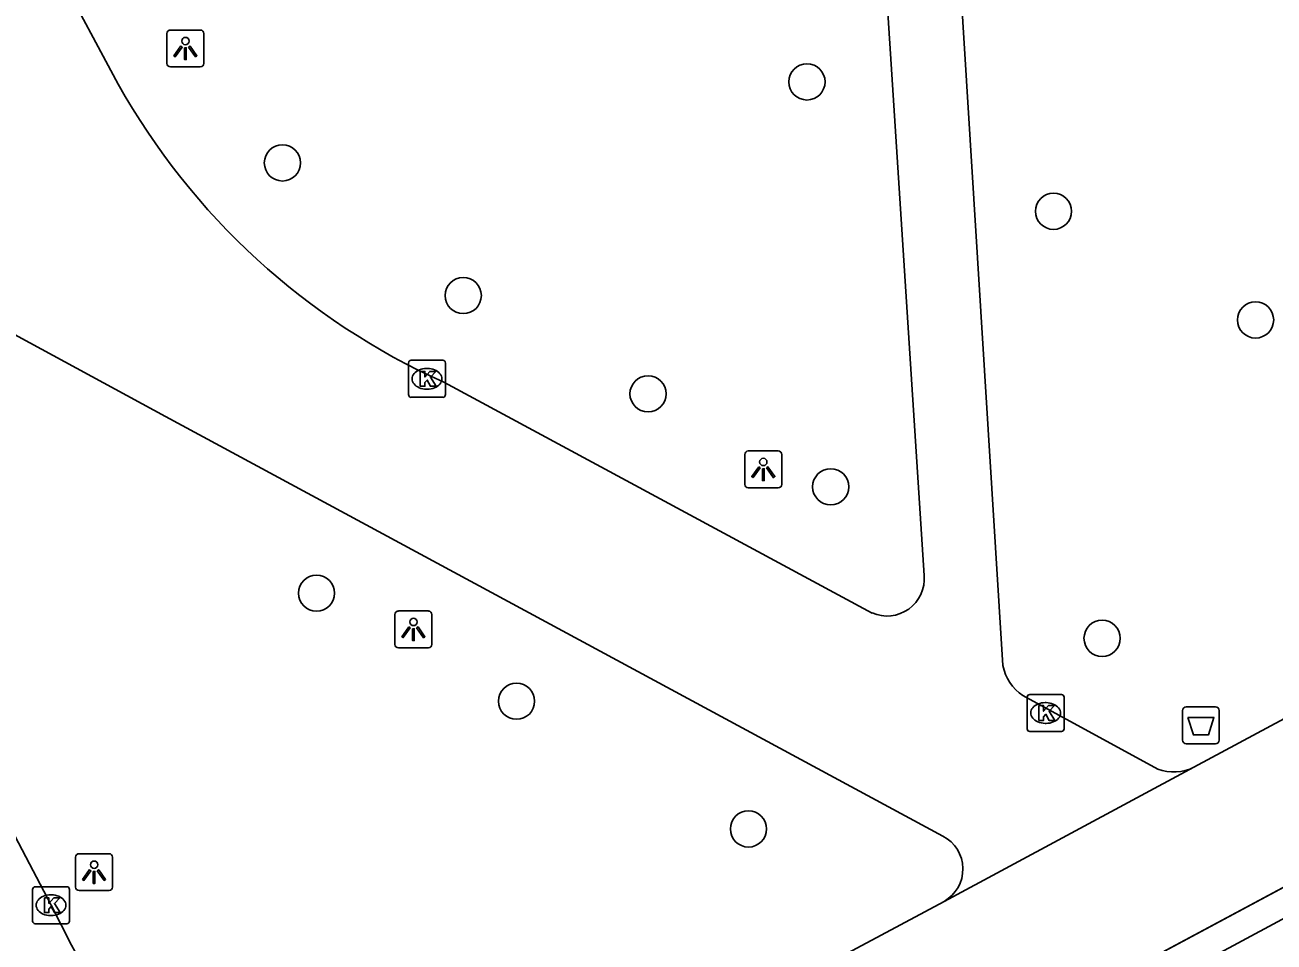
# Model space of a CAD drawing. Extents: x 158797 to 159887, y 384318 to 385255.
# Drawn here: x 159483.81 to 159517.57, y 384343.99 to 384368.78 of the extents above; entities that cross this region are included whole.
import ezdxf

# ---------------------------------------------------------------- set-up
doc = ezdxf.new("R2010")
doc.units = 0
for name, color, linetype in [('IMGEO_Afvalbak', 7, 'Continuous'), ('IMGEO_Boom', 7, 'Continuous'), ('IMGEO_Dek', 7, 'Continuous'), ('IMGEO_Kolk', 7, 'Continuous'), ('IMGEO_Lichtpunt', 7, 'Continuous'), ('IMGEO_Rijbaan_lokaal_gesloten', 7, 'Continuous'), ('IMGEO_Rijbaan_regionaal_gesloten', 7, 'Continuous'), ('IMGEO_Voetgangersgebied_gesloten', 7, 'Continuous')]:
    doc.layers.add(name, color=color, linetype=linetype)

msp = doc.modelspace()

# ---------------------------------------------------------------- linework, layer by layer
at = {"layer": 'IMGEO_Afvalbak'}
for p, q in [((159515.097, 384349.445), (159515.097, 384350.245)), ((159515.097, 384350.245), (159515.097, 384349.445)), ((159515.197, 384350.345), (159515.987, 384350.345)), ((159515.987, 384350.345), (159515.197, 384350.345)), ((159516.087, 384350.245), (159516.087, 384349.445)), ((159516.087, 384349.445), (159516.087, 384350.245)), ((159515.987, 384349.345), (159515.197, 384349.345)), ((159515.197, 384349.345), (159515.987, 384349.345))]:
    msp.add_line(p, q, dxfattribs=at)
msp.add_lwpolyline([(159515.24, 384350.059), (159515.944, 384350.059), (159515.795, 384349.589), (159515.389, 384349.589), (159515.24, 384350.059)], dxfattribs=at)
for centre, start, end in [((159515.197, 384350.245), 90, 180), ((159515.197, 384350.245), 90, 180), ((159515.987, 384350.245), 0, 90), ((159515.987, 384350.245), 360, 90), ((159515.197, 384349.445), 180, 270), ((159515.197, 384349.445), 180, 270), ((159515.987, 384349.445), 270, 0), ((159515.987, 384349.445), 270, 0)]:
    msp.add_arc(centre, 0.1, start, end, dxfattribs=at)
at = {"layer": 'IMGEO_Boom'}
for centre in [(159504.944, 384367.236), (159490.764, 384365.047), (159511.608, 384363.739), (159495.653, 384361.462), (159517.07, 384360.802), (159500.647, 384358.807), (159505.584, 384356.294), (159491.687, 384353.418), (159512.92, 384352.198), (159497.093, 384350.498), (159503.361, 384347.045)]:
    msp.add_circle(centre, 0.489, dxfattribs=at)
at = {"layer": 'IMGEO_Dek'}
msp.add_lwpolyline([(159488.508, 384319.441), (159617.271, 384388.641), (159616.87, 384389.389), (159616.488, 384390.102), (159613.401, 384395.863), (159613.053, 384396.512), (159610.395, 384395.087), (159563.216, 384369.799), (159561.835, 384369.06), (159550.338, 384362.897), (159549.574, 384362.488), (159548.537, 384361.932), (159539.445, 384357.059), (159537.377, 384355.95), (159536.444, 384355.45), (159499.781, 384335.799), (159499.44, 384335.616), (159497.35, 384334.496), (159496.454, 384334.016), (159493.575, 384332.472), (159487.092, 384328.997), (159485.675, 384328.238), (159484.262, 384327.473)], close=True, dxfattribs=at)
at = {"layer": 'IMGEO_Kolk'}
for p, q in [((159494.246, 384359.712), (159495.098, 384359.712)), ((159494.171, 384358.786), (159494.171, 384359.638)), ((159494.659, 384359.492), (159494.684, 384359.492)), ((159495.172, 384359.638), (159495.172, 384358.786)), ((159495.098, 384358.712), (159494.246, 384358.712)), ((159494.682, 384358.932), (159494.657, 384358.932)), ((159510.894, 384349.754), (159510.894, 384350.606)), ((159510.969, 384350.68), (159511.821, 384350.68)), ((159511.895, 384350.606), (159511.895, 384349.754)), ((159511.382, 384350.46), (159511.407, 384350.46)), ((159511.821, 384349.68), (159510.969, 384349.68)), ((159511.405, 384349.9), (159511.38, 384349.9)), ((159484.009, 384344.558), (159484.009, 384345.41)), ((159484.084, 384345.484), (159484.936, 384345.484)), ((159484.497, 384345.264), (159484.522, 384345.264)), ((159485.01, 384345.41), (159485.01, 384344.558)), ((159484.52, 384344.704), (159484.495, 384344.704)), ((159484.936, 384344.484), (159484.084, 384344.484))]:
    msp.add_line(p, q, dxfattribs=at)
for points in [[(159494.246, 384359.712), (159495.098, 384359.712)], [(159494.171, 384358.786), (159494.171, 384359.638)], [(159494.492, 384359.412), (159494.615, 384359.412), (159494.615, 384359.261), (159494.745, 384359.412), (159494.909, 384359.412), (159494.763, 384359.261), (159494.916, 384359.012), (159494.764, 384359.012), (159494.679, 384359.176), (159494.615, 384359.109), (159494.615, 384359.012), (159494.492, 384359.012), (159494.492, 384359.412)], [(159495.172, 384359.638), (159495.172, 384358.786)], [(159495.098, 384358.712), (159494.246, 384358.712)], [(159510.894, 384349.754), (159510.894, 384350.606)], [(159510.969, 384350.68), (159511.821, 384350.68)], [(159511.895, 384350.606), (159511.895, 384349.754)], [(159511.215, 384350.38), (159511.338, 384350.38), (159511.338, 384350.229), (159511.468, 384350.38), (159511.632, 384350.38), (159511.486, 384350.229), (159511.639, 384349.98), (159511.487, 384349.98), (159511.402, 384350.144), (159511.338, 384350.077), (159511.338, 384349.98), (159511.215, 384349.98), (159511.215, 384350.38)], [(159511.821, 384349.68), (159510.969, 384349.68)], [(159484.009, 384344.558), (159484.009, 384345.41)], [(159484.084, 384345.484), (159484.936, 384345.484)], [(159484.33, 384345.184), (159484.453, 384345.184), (159484.453, 384345.033), (159484.583, 384345.184), (159484.747, 384345.184), (159484.601, 384345.033), (159484.754, 384344.784), (159484.602, 384344.784), (159484.517, 384344.948), (159484.453, 384344.881), (159484.453, 384344.784), (159484.33, 384344.784), (159484.33, 384345.184)], [(159485.01, 384345.41), (159485.01, 384344.558)], [(159484.936, 384344.484), (159484.084, 384344.484)]]:
    msp.add_lwpolyline(points, dxfattribs=at)
for centre, start, end in [((159494.248, 384359.636), 91.552, 178.448), ((159494.248, 384359.636), 91.552, 178.448), ((159495.096, 384359.636), 1.552, 88.448), ((159495.096, 384359.636), 1.552, 88.448), ((159494.248, 384358.788), 181.552, 268.448), ((159494.248, 384358.788), 181.552, 268.448), ((159495.096, 384358.788), 271.552, 358.448), ((159495.096, 384358.788), 271.552, 358.448), ((159510.971, 384350.604), 91.552, 178.448), ((159510.971, 384350.604), 91.552, 178.448), ((159511.819, 384350.604), 1.552, 88.448), ((159511.819, 384350.604), 1.552, 88.448), ((159510.971, 384349.756), 181.552, 268.448), ((159510.971, 384349.756), 181.552, 268.448), ((159511.819, 384349.756), 271.552, 358.448), ((159511.819, 384349.756), 271.552, 358.448), ((159484.086, 384345.408), 91.552, 178.448), ((159484.086, 384345.408), 91.552, 178.448), ((159484.934, 384345.408), 1.552, 88.448), ((159484.934, 384345.408), 1.552, 88.448), ((159484.086, 384344.56), 181.552, 268.448), ((159484.086, 384344.56), 181.552, 268.448), ((159484.934, 384344.56), 271.552, 358.448), ((159484.934, 384344.56), 271.552, 358.448)]:
    msp.add_arc(centre, 0.0765, start, end, dxfattribs=at)
for centre, major_axis, ratio, start_param, end_param in [((159494.658, 384359.212), (-0.387, 0.002), 0.722429, 4.712389, 7.853982), ((159494.683, 384359.212), (-0.39, 0.002), 0.717154, 1.570796, 4.712389), ((159511.381, 384350.18), (-0.387, 0.002), 0.722429, 4.712389, 7.853982), ((159511.406, 384350.18), (-0.39, 0.002), 0.717154, 1.570796, 4.712389), ((159484.496, 384344.984), (-0.387, 0.002), 0.722429, 4.712389, 7.853982), ((159484.521, 384344.984), (-0.39, 0.002), 0.717154, 1.570796, 4.712389)]:
    msp.add_ellipse(centre, major_axis=major_axis, ratio=ratio, start_param=start_param, end_param=end_param, dxfattribs=at)
at = {"layer": 'IMGEO_Lichtpunt'}
for p, q in [((159487.643, 384368.544), (159487.643, 384367.737)), ((159487.643, 384368.544), (159487.643, 384367.737)), ((159488.545, 384368.639), (159487.737, 384368.639)), ((159488.545, 384368.639), (159487.737, 384368.639)), ((159488.639, 384367.737), (159488.639, 384368.544)), ((159488.639, 384367.737), (159488.639, 384368.544)), ((159487.737, 384367.643), (159488.545, 384367.643)), ((159487.737, 384367.643), (159488.545, 384367.643)), ((159503.264, 384357.167), (159503.264, 384356.36)), ((159503.264, 384357.167), (159503.264, 384356.36)), ((159504.166, 384357.262), (159503.358, 384357.262)), ((159504.166, 384357.262), (159503.358, 384357.262)), ((159504.26, 384356.36), (159504.26, 384357.167)), ((159504.26, 384356.36), (159504.26, 384357.167)), ((159503.358, 384356.266), (159504.166, 384356.266)), ((159503.358, 384356.266), (159504.166, 384356.266)), ((159493.807, 384352.842), (159493.807, 384352.035)), ((159493.807, 384352.842), (159493.807, 384352.035)), ((159494.709, 384352.937), (159493.901, 384352.937)), ((159494.709, 384352.937), (159493.901, 384352.937)), ((159494.803, 384352.035), (159494.803, 384352.842)), ((159494.803, 384352.035), (159494.803, 384352.842)), ((159493.901, 384351.941), (159494.709, 384351.941)), ((159493.901, 384351.941), (159494.709, 384351.941)), ((159485.175, 384346.282), (159485.175, 384345.475)), ((159485.175, 384346.282), (159485.175, 384345.475)), ((159486.077, 384346.377), (159485.269, 384346.377)), ((159486.077, 384346.377), (159485.269, 384346.377)), ((159486.171, 384345.475), (159486.171, 384346.282)), ((159486.171, 384345.475), (159486.171, 384346.282)), ((159485.269, 384345.381), (159486.077, 384345.381)), ((159485.269, 384345.381), (159486.077, 384345.381))]:
    msp.add_line(p, q, dxfattribs=at)
for points in [[(159488.017, 384368.208), (159488.056, 384368.18), (159487.868, 384367.918), (159487.83, 384367.945), (159488.017, 384368.208)], [(159488.119, 384368.16), (159488.166, 384368.16), (159488.166, 384367.838), (159488.119, 384367.838), (159488.119, 384368.16)], [(159488.229, 384368.18), (159488.267, 384368.207), (159488.454, 384367.945), (159488.415, 384367.917), (159488.229, 384368.18)], [(159503.638, 384356.831), (159503.677, 384356.803), (159503.489, 384356.541), (159503.451, 384356.568), (159503.638, 384356.831)], [(159503.74, 384356.783), (159503.787, 384356.783), (159503.787, 384356.461), (159503.74, 384356.461), (159503.74, 384356.783)], [(159503.85, 384356.803), (159503.888, 384356.83), (159504.075, 384356.568), (159504.036, 384356.54), (159503.85, 384356.803)], [(159494.181, 384352.506), (159494.22, 384352.478), (159494.032, 384352.216), (159493.994, 384352.243), (159494.181, 384352.506)], [(159494.283, 384352.458), (159494.33, 384352.458), (159494.33, 384352.136), (159494.283, 384352.136), (159494.283, 384352.458)], [(159494.393, 384352.478), (159494.431, 384352.505), (159494.618, 384352.243), (159494.579, 384352.215), (159494.393, 384352.478)], [(159485.549, 384345.946), (159485.588, 384345.918), (159485.4, 384345.656), (159485.362, 384345.683), (159485.549, 384345.946)], [(159485.651, 384345.898), (159485.698, 384345.898), (159485.698, 384345.576), (159485.651, 384345.576), (159485.651, 384345.898)], [(159485.761, 384345.918), (159485.799, 384345.945), (159485.986, 384345.683), (159485.947, 384345.655), (159485.761, 384345.918)]]:
    msp.add_lwpolyline(points, dxfattribs=at)
for centre in [(159488.142, 384368.342), (159503.763, 384356.965), (159494.306, 384352.64), (159485.674, 384346.08)]:
    msp.add_circle(centre, 0.0994, dxfattribs=at)
for centre, start, end in [((159487.737, 384368.544), 90, 180), ((159487.737, 384368.544), 90, 180), ((159488.545, 384368.544), 0, 90), ((159488.545, 384368.544), 0, 90), ((159487.737, 384367.737), 180, 270), ((159487.737, 384367.737), 180, 270), ((159488.545, 384367.737), 270, 0), ((159488.545, 384367.737), 270, 360), ((159503.358, 384357.167), 90, 180), ((159503.358, 384357.167), 90, 180), ((159504.166, 384357.167), 0, 90), ((159504.166, 384357.167), 0, 90), ((159503.358, 384356.36), 180, 270), ((159503.358, 384356.36), 180, 270), ((159504.166, 384356.36), 270, 0), ((159504.166, 384356.36), 270, 360), ((159493.901, 384352.842), 90, 180), ((159493.901, 384352.842), 90, 180), ((159494.709, 384352.842), 0, 90), ((159494.709, 384352.842), 0, 90), ((159493.901, 384352.035), 180, 270), ((159493.901, 384352.035), 180, 270), ((159494.709, 384352.035), 270, 0), ((159494.709, 384352.035), 270, 360), ((159485.269, 384346.282), 90, 180), ((159485.269, 384346.282), 90, 180), ((159486.077, 384346.282), 0, 90), ((159486.077, 384346.282), 0, 90), ((159485.269, 384345.475), 180, 270), ((159485.269, 384345.475), 180, 270), ((159486.077, 384345.475), 270, 0), ((159486.077, 384345.475), 270, 360)]:
    msp.add_arc(centre, 0.0946, start, end, dxfattribs=at)
at = {"layer": 'IMGEO_Rijbaan_lokaal_gesloten'}
msp.add_lwpolyline([(159490.135, 384335.201), (159486.552, 384341.268), (159485.659, 384342.826), (159485.066, 384343.909), (159484.51, 384344.984), (159480.576, 384352.48)], dxfattribs=at)
msp.add_arc((159726.928, 384477.491), 278.014, 206.49103, 210.44321, dxfattribs=at)
at = {"layer": 'IMGEO_Rijbaan_regionaal_gesloten'}
msp.add_lwpolyline([(159548.951, 384361.363), (159538.146, 384355.568), (159536.769, 384354.829), (159529.745, 384351.027), (159511.561, 384341.26), (159500.121, 384335.102), (159500, 384335.037), (159499.805, 384334.941), (159498.072, 384334.088), (159497.071, 384333.553), (159495.471, 384332.697), (159493.91, 384331.841), (159487.803, 384328.494), (159487.409, 384328.304), (159486.695, 384327.959), (159485.585, 384327.422), (159484.574, 384326.883)], dxfattribs=at)
at = {"layer": 'IMGEO_Voetgangersgebied_gesloten'}
for points in [[(159486.325, 384367.175), (159478.251, 384382.229)], [(159507.103, 384374.468), (159506.527, 384373.355), (159506.872, 384373.163), (159508.113, 384353.894)], [(159510.242, 384351.462), (159508.959, 384372.06), (159509.554, 384371.728), (159510.157, 384372.845)], [(159481.525, 384361.491), (159487.608, 384358.196), (159508.617, 384346.854)], [(159535.134, 384359.395), (159532.677, 384357.984), (159515.405, 384348.714)], [(159506.703, 384352.882), (159495.126, 384359.12)], [(159536.444, 384355.45), (159499.752, 384335.783), (159500.121, 384335.102)], [(159514.426, 384348.662), (159510.78, 384350.651)], [(159515.405, 384348.714), (159508.648, 384345.089)], [(159508.648, 384345.089), (159496.988, 384338.85), (159492.902, 384336.674), (159491.688, 384336.028), (159490.135, 384335.201)]]:
    msp.add_lwpolyline(points, dxfattribs=at)
for centre, radius, start, end in [((159502.946, 384376.5), 19.058, 209.2936, 245.7746), ((159507.104, 384353.812), 1.012, 246.674, 4.6624), ((159511.472, 384351.694), 1.252, 190.6823, 236.4366), ((159514.854, 384349.848), 1.261, 250.1702, 295.9107), ((159508.156, 384345.963), 1.003, 299.3651, 62.6473)]:
    msp.add_arc(centre, radius, start, end, dxfattribs=at)

doc.saveas('drawing.dxf')
